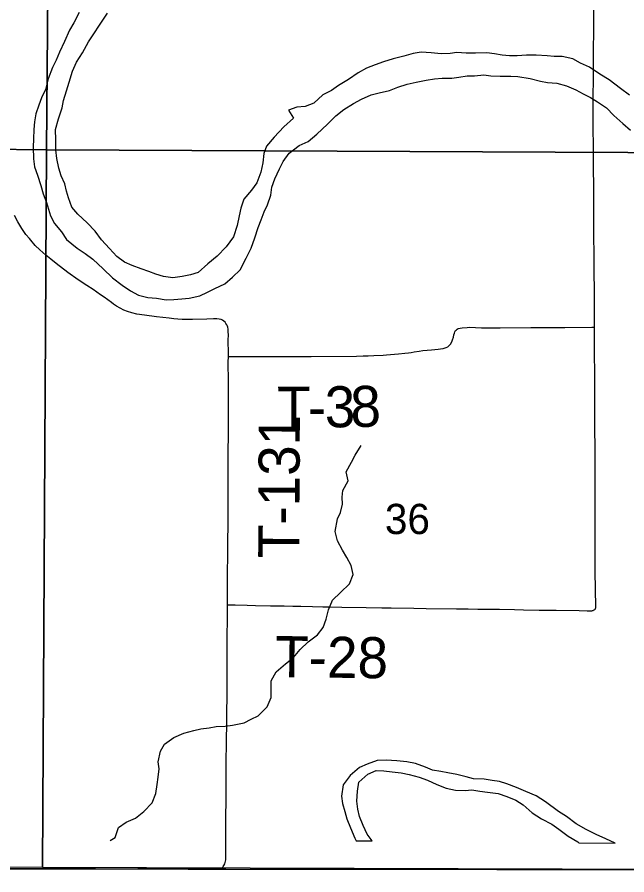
# Model space of a CAD drawing. Extents: x 0 to 34, y 0 to 22.
# Drawn here: x 4.922 to 5.344, y 14.398 to 14.991 of the extents above; entities that cross this region are included whole.
import ezdxf

# ---------------------------------------------------------------- set-up
doc = ezdxf.new("R2010")
doc.units = 0
for name, color, linetype in [('GM_X_Adjacent_County', 7, 'Continuous'), ('GM_X_County', 7, 'Continuous'), ('GM_X_County_Road', 7, 'Continuous'), ('GM_X_Major_River', 7, 'Continuous'), ('GM_X_Minor_River', 7, 'Continuous'), ('GM_X_Section', 7, 'Continuous'), ('GM_X_Section_Text', 7, 'Continuous'), ('GM_X_Township', 7, 'Continuous'), ('GM_X_Township_Road', 7, 'Continuous'), ('GM_X_Township_Road_Text', 7, 'Continuous')]:
    doc.layers.add(name, color=color, linetype=linetype)

msp = doc.modelspace()

# ---------------------------------------------------------------- linework, layer by layer
at = {"layer": 'GM_X_Adjacent_County'}
msp.add_lwpolyline([(7.45277, 14.1), (7.45284, 14.15055), (7.45459, 14.40015), (7.13726, 14.39886), (6.95145, 14.39952), (6.83768, 14.39906), (6.14063, 14.40011), (5.94628, 14.40039), (5.52367, 14.40104), (5.44111, 14.40116), (5.06657, 14.40173), (5.04041, 14.40177), (4.43815, 14.40265), (3.86539, 14.40349), (3.71208, 14.40564), (3.66948, 14.40585), (3.64498, 14.40529), (3.62218, 14.40551), (3.56097, 14.40598), (3.47236, 14.40671), (3.43312, 14.40703), (2.6, 14.40919)], dxfattribs=at)
at = {"layer": 'GM_X_County'}
msp.add_lwpolyline([(3.86539, 14.40349), (4.43815, 14.40265), (5.04041, 14.40177), (5.06657, 14.40173), (5.44111, 14.40116), (5.52367, 14.40104), (5.94628, 14.40039), (6.14063, 14.40011), (6.83768, 14.39906), (6.95145, 14.39952), (7.13726, 14.39886), (7.45459, 14.40015), (7.92809, 14.4004), (8.46143, 14.39951), (8.46274, 14.39956), (8.96099, 14.39844), (8.96486, 14.39847), (9.4, 14.3965)], dxfattribs=at)
at = {"layer": 'GM_X_County_Road'}
for points in [[(4.90352, 14.40217), (4.92279, 14.40208), (4.93211, 14.40203), (4.93831, 14.40212), (4.94328, 14.40211), (4.95105, 14.40212), (4.95415, 14.40213), (4.96254, 14.40208), (4.97031, 14.40204), (4.97652, 14.40203), (4.98738, 14.40199), (5.00568, 14.40205), (5.01562, 14.40213), (5.02806, 14.40223), (5.03635, 14.40221), (5.04078, 14.40219)], [(5.04078, 14.40219), (5.04154, 14.40217), (5.04932, 14.40204), (5.05367, 14.40193), (5.05644, 14.40199), (5.06118, 14.40209), (5.06225, 14.40219), (5.063, 14.40233), (5.06367, 14.40255)]]:
    msp.add_lwpolyline(points, dxfattribs=at)
at = {"layer": 'GM_X_Major_River'}
for p, q in [((5.15663, 14.42136), (5.16779, 14.42125)), ((5.31074, 14.41988), (5.33584, 14.41963))]:
    msp.add_line(p, q, dxfattribs=at)
for points in [[(4.96512, 14.99458), (4.96146, 14.98739), (4.95839, 14.98229), (4.95492, 14.97454), (4.95164, 14.96717), (4.94932, 14.96149), (4.94663, 14.95639), (4.94373, 14.94863), (4.94196, 14.94124), (4.93908, 14.93539), (4.93733, 14.93047), (4.9352, 14.92441), (4.93421, 14.91892), (4.9338, 14.91361), (4.93356, 14.90716), (4.93333, 14.90128), (4.93346, 14.89331), (4.93418, 14.8878), (4.93641, 14.8819), (4.93864, 14.87486), (4.9403, 14.86916), (4.94254, 14.86307), (4.94532, 14.85394), (4.94813, 14.84861), (4.95282, 14.84269), (4.95639, 14.83754), (4.96375, 14.83142), (4.96922, 14.82777), (4.97451, 14.82375), (4.98167, 14.81724), (4.98826, 14.81093), (4.99487, 14.80576), (5.00053, 14.80192), (5.0062, 14.79884), (5.01264, 14.79728), (5.01852, 14.79685), (5.02534, 14.79566), (5.03065, 14.796), (5.03616, 14.79634), (5.04129, 14.79687), (5.04851, 14.79853), (5.05384, 14.80095), (5.05898, 14.80357), (5.06583, 14.80674), (5.07118, 14.81145), (5.07653, 14.81653), (5.08057, 14.82447), (5.08403, 14.83146), (5.08655, 14.83865), (5.08888, 14.84585), (5.09101, 14.85114), (5.09313, 14.85663), (5.09526, 14.86154), (5.09758, 14.86817), (5.09838, 14.87366), (5.10051, 14.87934), (5.10359, 14.88634), (5.10629, 14.89144), (5.11031, 14.8971), (5.11718, 14.90255), (5.12346, 14.90535), (5.12957, 14.91024), (5.13683, 14.9172), (5.14257, 14.92304), (5.1481, 14.92736), (5.15477, 14.93168), (5.16029, 14.93448), (5.16695, 14.93747), (5.17266, 14.93894), (5.17969, 14.9406), (5.1854, 14.94283), (5.19186, 14.94487), (5.19813, 14.94634), (5.20516, 14.9478), (5.21086, 14.94871), (5.21618, 14.94905), (5.22282, 14.94919), (5.22776, 14.94972), (5.23346, 14.95063), (5.23839, 14.95078), (5.24484, 14.9513), (5.24977, 14.95069), (5.25622, 14.95045), (5.26362, 14.95059), (5.26836, 14.95017), (5.27708, 14.94897), (5.28409, 14.94702), (5.28901, 14.94603)], [(5.34568, 14.93725), (5.33945, 14.94205), (5.33172, 14.94799), (5.32511, 14.95183), (5.31793, 14.95663), (5.31169, 14.95952), (5.3064, 14.96241), (5.2992, 14.96417), (5.29351, 14.96421), (5.28877, 14.96463), (5.28118, 14.96506), (5.27454, 14.96511), (5.26809, 14.96459), (5.26259, 14.96463), (5.25766, 14.96505), (5.25235, 14.96604), (5.24704, 14.96665), (5.23926, 14.96633), (5.23281, 14.96638), (5.22636, 14.96681), (5.22161, 14.96608), (5.21554, 14.96594), (5.20853, 14.96656), (5.20151, 14.96699), (5.19619, 14.96609), (5.18973, 14.96424), (5.18232, 14.96258), (5.17547, 14.96036), (5.16976, 14.95832), (5.16386, 14.95608), (5.15815, 14.9529), (5.15129, 14.94821), (5.14442, 14.94409), (5.13966, 14.94052), (5.13356, 14.93753), (5.12745, 14.93188), (5.12136, 14.92946), (5.11567, 14.92894), (5.10996, 14.92689), (5.11333, 14.92136), (5.10665, 14.91534), (5.09996, 14.90837), (5.0946, 14.90196), (5.09286, 14.89704), (5.09224, 14.89041), (5.09087, 14.88397), (5.08797, 14.87659), (5.08433, 14.87168), (5.07897, 14.86546), (5.07703, 14.85922), (5.07585, 14.85372), (5.07447, 14.84709), (5.07195, 14.83933), (5.06678, 14.83235), (5.06047, 14.82595), (5.05417, 14.82068), (5.04748, 14.81466), (5.04216, 14.81299), (5.03646, 14.8119), (5.03, 14.81081), (5.02356, 14.81181), (5.01826, 14.81355), (5.01334, 14.8153), (5.00804, 14.81704), (5.0018, 14.81937), (4.9965, 14.82187), (4.99122, 14.82571), (4.98613, 14.83125), (4.98048, 14.83717), (4.97617, 14.84328), (4.9707, 14.84901), (4.96411, 14.85494), (4.95997, 14.85972), (4.95774, 14.86618), (4.95644, 14.87094), (4.95515, 14.87588), (4.95273, 14.8814), (4.95106, 14.88672), (4.94959, 14.89356), (4.94906, 14.89945), (4.94892, 14.90647), (4.94879, 14.91368), (4.95092, 14.92088), (4.95345, 14.92864), (4.95424, 14.93375), (4.95638, 14.94038), (4.95832, 14.94644), (4.96046, 14.95401), (4.96335, 14.96025), (4.96738, 14.96667), (4.97161, 14.97423), (4.97487, 14.97913), (4.97967, 14.9865), (4.98466, 14.99405)], [(5.28901, 14.94603), (5.29546, 14.9456), (5.30209, 14.94385), (5.30852, 14.94114), (5.31362, 14.93826), (5.31873, 14.93575), (5.32364, 14.93268), (5.32987, 14.92846), (5.33495, 14.9233), (5.34098, 14.91775), (5.34626, 14.91315)], [(5.33584, 14.41963), (5.32934, 14.42274), (5.32272, 14.42564), (5.31574, 14.42912), (5.30875, 14.43316), (5.30216, 14.43815), (5.29669, 14.44162), (5.28764, 14.44833), (5.28104, 14.45238), (5.27405, 14.45547), (5.26743, 14.45818), (5.26082, 14.46071), (5.25571, 14.46246), (5.25078, 14.46307), (5.2451, 14.46406), (5.2379, 14.46431), (5.23279, 14.46549), (5.22635, 14.46725), (5.2201, 14.46844), (5.21518, 14.46924), (5.2095, 14.47024), (5.20458, 14.47218), (5.19778, 14.47489), (5.19172, 14.47589), (5.18471, 14.47671), (5.1775, 14.47715), (5.17124, 14.47682), (5.1642, 14.47441), (5.15887, 14.47199), (5.15257, 14.46653), (5.14758, 14.46012), (5.14656, 14.45216), (5.14728, 14.44722), (5.14894, 14.44151), (5.15022, 14.43656), (5.15283, 14.43028), (5.1558, 14.42323), (5.15663, 14.42136)], [(5.16779, 14.42125), (5.16436, 14.42581), (5.16156, 14.43191), (5.15896, 14.4382), (5.15787, 14.44314), (5.15716, 14.44865), (5.1576, 14.45567), (5.1586, 14.46193), (5.16471, 14.46738), (5.17043, 14.46999), (5.17592, 14.46976), (5.18161, 14.46895), (5.18786, 14.46833), (5.19335, 14.46715), (5.20016, 14.46538), (5.20602, 14.46325), (5.21245, 14.46035), (5.21888, 14.45783), (5.22531, 14.45644), (5.23195, 14.4562), (5.23669, 14.45654), (5.24219, 14.45573), (5.24749, 14.45493), (5.25488, 14.45411), (5.26074, 14.45197), (5.26717, 14.44945), (5.27207, 14.44619), (5.27847, 14.44063), (5.28488, 14.4364), (5.29187, 14.43273), (5.29677, 14.42928), (5.30337, 14.42448), (5.30997, 14.42063), (5.31074, 14.41988)]]:
    msp.add_lwpolyline(points, dxfattribs=at)
at = {"layer": 'GM_X_Minor_River'}
for points in [[(5.14377, 14.64421), (5.14589, 14.64847), (5.14726, 14.65435), (5.1471, 14.65909), (5.14752, 14.66383), (5.15117, 14.67044), (5.1497, 14.67672), (5.15354, 14.68333), (5.15604, 14.68824), (5.16007, 14.69485)], [(4.98654, 14.42151), (4.99004, 14.42364), (4.99237, 14.43046), (4.99772, 14.43421), (5.00419, 14.437), (5.00992, 14.4417), (5.01566, 14.44754), (5.01818, 14.45416), (5.01918, 14.46023), (5.01979, 14.46535), (5.02041, 14.47123), (5.01988, 14.47598), (5.02128, 14.48337), (5.02416, 14.48828), (5.03065, 14.49279), (5.0375, 14.49577), (5.04454, 14.49761), (5.04929, 14.4989), (5.05498, 14.49942), (5.05992, 14.50033), (5.06618, 14.50066), (5.07112, 14.50137), (5.07929, 14.50301), (5.08405, 14.50544), (5.08901, 14.50787), (5.09513, 14.51408), (5.09784, 14.52052), (5.09793, 14.53191), (5.1014, 14.53814), (5.1079, 14.54378), (5.11325, 14.5481), (5.11804, 14.55376), (5.12358, 14.55903), (5.12988, 14.56391), (5.13391, 14.56882), (5.13586, 14.57468), (5.13743, 14.58113), (5.14033, 14.58794), (5.14588, 14.5932), (5.152, 14.59923), (5.15471, 14.60566), (5.15324, 14.61175), (5.15026, 14.61747), (5.14726, 14.62243), (5.14372, 14.62891), (5.14225, 14.63538), (5.14377, 14.64421)]]:
    msp.add_lwpolyline(points, dxfattribs=at)
at = {"layer": 'GM_X_Section'}
for points in [[(5.44873, 15.40388), (5.44507, 14.89729), (4.94245, 14.8996), (4.9466, 15.39652)], [(4.9466, 15.39652), (4.94245, 14.8996), (4.44175, 14.9051), (4.4457, 15.40203)], [(4.44175, 14.9051), (4.94245, 14.8996), (4.93969, 14.40279), (4.43555, 14.4037)], [(5.44507, 14.89729), (5.44269, 14.40132), (4.93969, 14.40279), (4.94245, 14.8996)]]:
    msp.add_lwpolyline(points, close=True, dxfattribs=at)
at = {"layer": 'GM_X_Township'}
msp.add_lwpolyline([(3.86539, 14.40349), (4.43815, 14.40265), (5.04041, 14.40177), (5.06657, 14.40173), (5.44111, 14.40116), (5.44669, 15.15063), (5.45044, 15.65487), (5.45419, 15.90393), (5.45428, 16.08137), (5.45292, 16.19179), (5.45515, 16.40295), (5.45701, 16.6786), (5.45812, 16.85635), (5.46352, 17.41199), (4.99421, 17.40763), (4.77846, 17.40425), (4.32513, 17.40324)], dxfattribs=at)
at = {"layer": 'GM_X_Township_Road'}
for points in [[(5.32148, 14.77679), (5.32143, 14.78957), (5.3214, 14.79672), (5.32125, 14.82034), (5.32118, 14.82841), (5.32112, 14.83867), (5.32105, 14.84457), (5.32103, 14.8511), (5.32097, 14.85949), (5.32093, 14.87163), (5.32091, 14.87627), (5.32086, 14.88466), (5.32079, 14.89078), (5.32086, 14.90075), (5.32054, 14.91596), (5.32048, 14.92373), (5.32053, 14.93585), (5.3208, 14.94891), (5.32078, 14.95823), (5.32079, 14.9632), (5.32078, 14.96815), (5.32105, 14.98202), (5.32096, 15.01422)], [(5.06834, 14.75639), (5.06835, 14.75855), (5.06827, 14.7678), (5.06831, 14.77152), (5.06827, 14.77366), (5.06812, 14.77549), (5.06787, 14.77667), (5.06766, 14.7774), (5.0673, 14.77834), (5.06662, 14.77942), (5.06599, 14.78026), (5.06521, 14.78101), (5.06417, 14.78162), (5.06325, 14.78205), (5.06194, 14.78237), (5.06031, 14.78254), (5.05798, 14.78248), (5.0534, 14.78235), (5.04354, 14.78205), (5.04121, 14.78205), (5.03889, 14.78204), (5.03644, 14.78217), (5.03338, 14.78235), (5.03068, 14.78259), (5.02726, 14.78302), (5.01856, 14.78397), (5.01022, 14.78503), (5.00498, 14.78589), (5.00162, 14.78665), (4.99861, 14.78756), (4.99596, 14.78858), (4.99342, 14.78983), (4.99099, 14.79127), (4.9889, 14.79267), (4.98742, 14.7938), (4.98238, 14.79744), (4.97987, 14.79926), (4.97476, 14.80278), (4.97034, 14.80566), (4.96438, 14.80962), (4.95728, 14.81467), (4.94913, 14.82093), (4.94549, 14.82385), (4.94209, 14.82658), (4.93791, 14.83033), (4.93472, 14.83333), (4.93174, 14.83694), (4.93072, 14.83812), (4.92831, 14.84099), (4.92548, 14.84512), (4.92274, 14.84966), (4.92047, 14.85411)], [(5.11499, 14.75654), (5.11713, 14.75653), (5.1227, 14.75655), (5.1255, 14.75653), (5.15694, 14.75681), (5.16157, 14.75691), (5.1649, 14.75699), (5.16887, 14.75713), (5.17535, 14.75747), (5.17775, 14.75764), (5.18604, 14.75831), (5.19031, 14.75876), (5.19278, 14.75909), (5.19465, 14.75936), (5.1968, 14.75971), (5.20018, 14.76025), (5.2028, 14.76054), (5.20887, 14.76116), (5.21344, 14.76166), (5.215, 14.76183), (5.21672, 14.76211), (5.21827, 14.76247), (5.219, 14.76272), (5.22001, 14.76322), (5.22101, 14.764), (5.22151, 14.7645), (5.22195, 14.76511), (5.22285, 14.76656), (5.2234, 14.76801), (5.2239, 14.76979), (5.22429, 14.77157), (5.22463, 14.77263), (5.22496, 14.77352), (5.22546, 14.77436), (5.22596, 14.77492), (5.22657, 14.77542), (5.22719, 14.77575), (5.22852, 14.77612), (5.23, 14.77643), (5.23333, 14.77663), (5.23503, 14.7767), (5.24328, 14.77642), (5.25614, 14.77643), (5.27746, 14.77666), (5.30096, 14.77666), (5.31961, 14.77678), (5.32148, 14.77679)], [(5.32126, 14.58106), (5.32164, 14.58132), (5.32188, 14.5816), (5.32208, 14.58191), (5.32221, 14.58226), (5.32228, 14.58262), (5.32234, 14.58296), (5.32234, 14.58329), (5.32201, 14.60774), (5.32191, 14.61831), (5.32192, 14.62359), (5.322, 14.64038), (5.32188, 14.66276), (5.32186, 14.68576), (5.32172, 14.71405), (5.32166, 14.74358), (5.32154, 14.75974), (5.32148, 14.77652), (5.32148, 14.77679)], [(5.06767, 14.58467), (5.06767, 14.58489), (5.0677, 14.58892), (5.06772, 14.59234), (5.06774, 14.59607), (5.06778, 14.6001), (5.06799, 14.62549), (5.06809, 14.64325), (5.06809, 14.66329), (5.06819, 14.68668), (5.06842, 14.70624), (5.06843, 14.7308), (5.06843, 14.73917), (5.06828, 14.75251), (5.06834, 14.75639)], [(5.06834, 14.75639), (5.07165, 14.75643), (5.07812, 14.75648), (5.08216, 14.75645), (5.08838, 14.75645), (5.09397, 14.75644), (5.09677, 14.75644), (5.09988, 14.75639), (5.10328, 14.75642), (5.10669, 14.75642), (5.10886, 14.75646), (5.11105, 14.75649), (5.11285, 14.75652), (5.11499, 14.75654)], [(5.06367, 14.40255), (5.06418, 14.40287), (5.06453, 14.40312), (5.06482, 14.40347), (5.06525, 14.40412), (5.06582, 14.40533), (5.06614, 14.40636), (5.06633, 14.4072), (5.06646, 14.40825), (5.06656, 14.40939), (5.06663, 14.41064), (5.06664, 14.41178), (5.06658, 14.43508), (5.0666, 14.43851), (5.06669, 14.44846), (5.06675, 14.45747), (5.06683, 14.46866), (5.06688, 14.47736), (5.06696, 14.4876), (5.06722, 14.50562), (5.06727, 14.51215), (5.06738, 14.5193), (5.06745, 14.52676), (5.06754, 14.5367), (5.06759, 14.54976), (5.06758, 14.55784), (5.06758, 14.5653), (5.06761, 14.57214), (5.06767, 14.58467)], [(5.06767, 14.58467), (5.07063, 14.58465), (5.07311, 14.58464), (5.08119, 14.58443), (5.08708, 14.58427), (5.09733, 14.58402), (5.10695, 14.58387), (5.11285, 14.58376), (5.11845, 14.5836), (5.12653, 14.58345), (5.13367, 14.58333), (5.13834, 14.58326), (5.14673, 14.5831), (5.16351, 14.58278), (5.17438, 14.58257), (5.18091, 14.58248), (5.19645, 14.58221), (5.20516, 14.58206), (5.22599, 14.58188), (5.23407, 14.58177), (5.24091, 14.58173), (5.25581, 14.58163), (5.26607, 14.58139), (5.27228, 14.58125), (5.28316, 14.58101), (5.29031, 14.58091), (5.29497, 14.58085), (5.31083, 14.58059), (5.31636, 14.58049), (5.318, 14.58051), (5.31875, 14.58051), (5.31929, 14.58054), (5.31969, 14.58057), (5.32011, 14.58066), (5.32048, 14.58077), (5.32087, 14.58088), (5.32126, 14.58106)]]:
    msp.add_lwpolyline(points, dxfattribs=at)

# ---------------------------------------------------------------- texts
at = {"layer": 'GM_X_Section_Text'}
msp.add_text('36', height=0.020928, rotation=0.00001, dxfattribs=at).set_placement((5.17654, 14.63358))
at = {"layer": 'GM_X_Township_Road_Text'}
for s, height, rotation, p in [('T', 0.02841, 0.38142, (5.10207, 14.70716)), ('3', 0.02841, 0.53334, (5.13507, 14.70739)), ('8', 0.02841, 1.20447, (5.15293, 14.70756)), ('-', 0.02841, 0.40416, (5.12333, 14.7073)), ('T-131', 0.028409, 89.72708, (5.1173, 14.61685)), ('T-28', 0.028409, 359.29499, (5.10047, 14.53467))]:
    msp.add_text(s, height=height, rotation=rotation, dxfattribs=at).set_placement(p)

doc.saveas('drawing.dxf')
